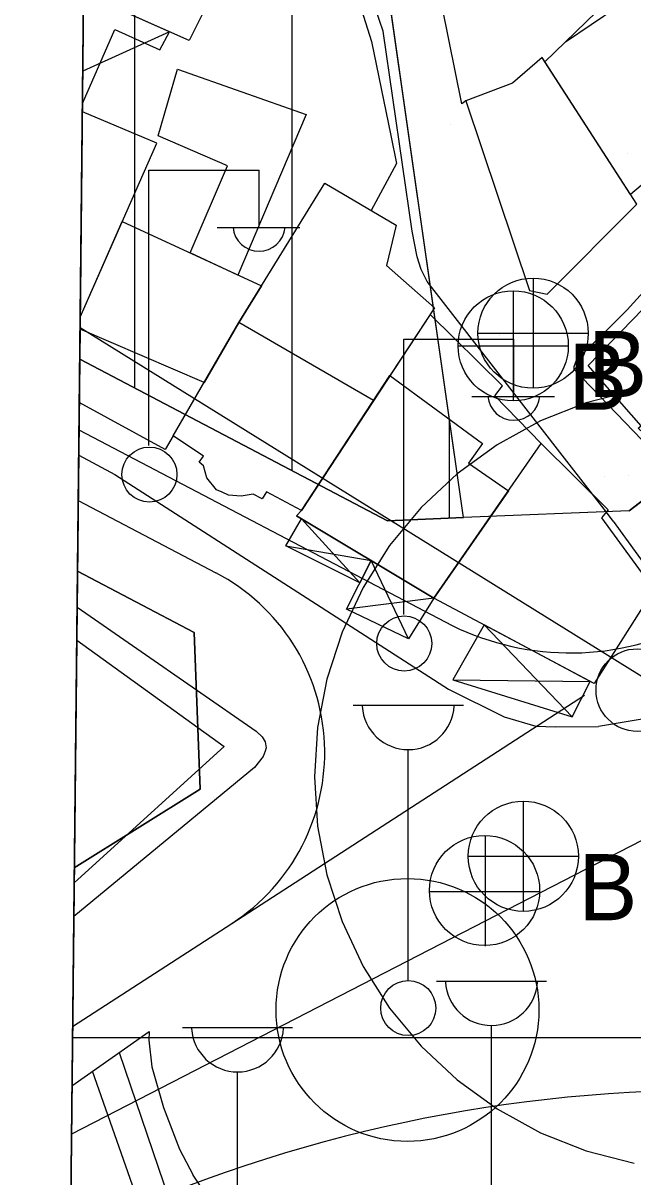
# Model space of a CAD drawing. Extents: x 417997 to 421451, y 4451742 to 4455216.
# Drawn here: x 419108.7 to 419147.5, y 4452530.2 to 4452603.5 of the extents above; entities that cross this region are included whole.
import ezdxf

# ---------------------------------------------------------------- set-up
doc = ezdxf.new("R2010")
doc.units = 0
for name, color, linetype in [('ADA', 7, 'Continuous'), ('ADAKENARI', 7, 'Continuous'), ('B_Kapi', 7, 'Continuous'), ('B_Mesken', 7, 'Continuous'), ('B_Sundurma', 7, 'Continuous'), ('B_Teras', 7, 'Continuous'), ('Default', 7, 'Continuous'), ('KALDIRIM', 7, 'Continuous'), ('KD_KAV_25', 7, 'Continuous'), ('O_Park_Bahce', 7, 'Continuous'), ('PAFTALAMA', 7, 'Continuous'), ('PL_AYA_PARK_DINLENME', 7, 'Continuous'), ('PL_KON_MEV_350', 7, 'Continuous'), ('PL_SAY_KULTUR_TESIS', 7, 'Continuous'), ('S_Cad_Sok_Lambasi', 7, 'Continuous'), ('S_Elektrik_Diregi', 7, 'Continuous'), ('S_Rogar_Kapagi', 7, 'Continuous'), ('S_Rogar_Kapagi_Buski', 7, 'Continuous'), ('S_Tek_Agac', 7, 'Continuous'), ('Sinir_Duvar_tek_tarafa_ait', 7, 'Continuous'), ('SN_2_DERECE_KAYNAK_KORUMA', 7, 'Continuous'), ('SN_3_DERECE_KAYNAK_KORUMA', 7, 'Continuous'), ('SN_KULTUR_REKREASYON', 7, 'Continuous'), ('TR_2_DER_KAYNAK_KORUMA', 7, 'Continuous'), ('TR_ORTAYOGUNKONUT', 7, 'Continuous'), ('TR_PARKALANI', 7, 'Continuous'), ('Y_Lejant', 7, 'Continuous'), ('Yol_Kaldirim_kenari_bordurtasi', 7, 'Continuous'), ('Yol_Sose', 7, 'Continuous')]:
    doc.layers.add(name, color=color, linetype=linetype)

# ---------------------------------------------------------------- blocks, each defined once
blk = doc.blocks.new('POINT_DISPLAY')
at = {"layer": 'Default'}
blk.add_line((0, 0), (0, 0), dxfattribs=at)

msp = doc.modelspace()

# ---------------------------------------------------------------- linework, layer by layer
at = {"layer": 'ADA'}
msp.add_line((419136.719, 4452572.059), (419130.913, 4452612.61), dxfattribs=at)
msp.add_line((419136.719, 4452572.059), (419130.913, 4452612.61), dxfattribs=at)
at = {"layer": 'ADAKENARI'}
for p, q in [((419131.889, 4452571.861), (419112.321, 4452582.134)), ((419131.889, 4452571.861), (419112.321, 4452582.134)), ((419136.719, 4452572.059), (419131.889, 4452571.861)), ((419136.719, 4452572.059), (419131.889, 4452571.861)), ((419147.238, 4452572.491), (419136.719, 4452572.059)), ((419147.238, 4452572.491), (419136.719, 4452572.059)), ((419112.177, 4452568.656), (419119.591, 4452564.764)), ((419112.177, 4452568.656), (419119.591, 4452564.764)), ((419119.591, 4452564.764), (419119.97, 4452554.807)), ((419119.591, 4452564.764), (419119.97, 4452554.807)), ((419119.97, 4452554.807), (419111.975, 4452549.8)), ((419119.97, 4452554.807), (419111.975, 4452549.8))]:
    msp.add_line(p, q, dxfattribs=at)
msp.add_arc((419066.806, 4452678.897), 133.385, 307.08588, 319.42332, dxfattribs=at)
msp.add_arc((419066.806, 4452678.897), 133.385, 307.08588, 319.42332, dxfattribs=at)
at = {"layer": 'B_Kapi'}
msp.add_lwpolyline([(419112.205, 4452549.049), (419111.967, 4452548.857)], dxfattribs=at)
at = {"layer": 'B_Mesken'}
for points in [[(419112.578, 4452605.92), (419113.114, 4452607.369), (419117.466, 4452616.82), (419124.718, 4452613.301), (419119.276, 4452602.394), (419112.572, 4452605.365)], [(419112.352, 4452584.807), (419117.213, 4452595.867), (419112.491, 4452597.842)], [(419112.352, 4452584.807), (419115.025, 4452590.889), (419123.871, 4452586.788), (419122.43, 4452584.451), (419120.225, 4452580.654), (419112.343, 4452584.028)]]:
    msp.add_lwpolyline(points, dxfattribs=at)
for points in [[(419136.858, 4452598.556), (419136.616, 4452598.35), (419134.956, 4452606.556), (419139.143, 4452612.676), (419147.111, 4452606.103), (419141.89, 4452601.038), (419141.723, 4452601.297), (419139.823, 4452599.683)], [(419147.336, 4452592.592), (419141.89, 4452601.038), (419143.192, 4452602.301), (419148.088, 4452605.628), (419150.517, 4452601.916), (419153.316, 4452597.639), (419150.445, 4452595.217)], [(419136.858, 4452598.556), (419140.899, 4452586.5), (419142.034, 4452586.272), (419147.735, 4452591.974), (419141.723, 4452601.297), (419139.823, 4452599.683)], [(419118.531, 4452600.563), (419126.714, 4452597.679), (419122.378, 4452587.48), (419119.349, 4452588.884), (419121.718, 4452594.409), (419117.311, 4452596.328)], [(419134.864, 4452585.391), (419131.002, 4452579.505), (419126.42, 4452572.503), (419124.201, 4452573.691), (419123.913, 4452573.245), (419123.353, 4452573.559), (419122.573, 4452573.425), (419121.778, 4452573.497), (419121.373, 4452573.669), (419121.013, 4452573.818), (419120.4, 4452574.589), (419120.196, 4452575.347), (419119.908, 4452575.584), (419120.194, 4452575.962), (419118.252, 4452577.255), (419122.43, 4452584.451), (419127.894, 4452593.314), (419132.436, 4452590.639), (419131.828, 4452588.085)], [(419144.632, 4452581.727), (419148.16, 4452585.357), (419148.019, 4452585.483), (419150.353, 4452587.886), (419154.763, 4452583.627), (419157.636, 4452580.967), (419151.312, 4452574.465), (419147.813, 4452577.748), (419148.002, 4452577.904)], [(419141.652, 4452576.768), (419138.696, 4452579.801), (419139.195, 4452580.445), (419134.589, 4452584.971), (419126.42, 4452572.503), (419126.09, 4452572.173), (419134.835, 4452566.947)], [(419134.835, 4452566.947), (419141.652, 4452576.768), (419145.916, 4452572.553), (419145.489, 4452572.043), (419148.807, 4452567.495), (419145.01, 4452561.516)]]:
    msp.add_lwpolyline(points, close=True, dxfattribs=at)
at = {"layer": 'B_Sundurma'}
for p, q in [((419118.036, 4452602.943), (419112.519, 4452600.434)), ((419130.13, 4452567.908), (419126.42, 4452571.975)), ((419125.419, 4452570.263), (419130.852, 4452569.327)), ((419133.207, 4452564.351), (419130.852, 4452569.327)), ((419134.835, 4452566.947), (419129.285, 4452566.249)), ((419138.021, 4452565.247), (419143.619, 4452559.407)), ((419136.031, 4452561.758), (419144.759, 4452561.65))]:
    msp.add_line(p, q, dxfattribs=at)
msp.add_lwpolyline([(419112.497, 4452598.38), (419114.562, 4452603.087), (419117.415, 4452601.787), (419118.036, 4452602.943), (419112.572, 4452605.365)], dxfattribs=at)
for points in [[(419130.13, 4452567.908), (419125.419, 4452570.263), (419126.42, 4452571.975), (419130.852, 4452569.327)], [(419134.835, 4452566.947), (419133.207, 4452564.351), (419129.285, 4452566.249), (419130.852, 4452569.327)], [(419138.021, 4452565.247), (419136.031, 4452561.758), (419143.619, 4452559.407), (419144.759, 4452561.65)]]:
    msp.add_lwpolyline(points, close=True, dxfattribs=at)
at = {"layer": 'B_Teras'}
for points in [[(419131.002, 4452579.505), (419122.43, 4452584.451), (419127.894, 4452593.314), (419132.436, 4452590.639), (419131.828, 4452588.085), (419134.864, 4452585.391)], [(419134.835, 4452566.947), (419126.09, 4452572.173), (419126.42, 4452572.503), (419132.041, 4452581.088), (419137.92, 4452576.776), (419137.036, 4452575.529), (419139.564, 4452573.76)]]:
    msp.add_lwpolyline(points, close=True, dxfattribs=at)
at = {"layer": 'KALDIRIM'}
for p, q in [((419112.273, 4452577.641), (419135.538, 4452565.427)), ((419112.273, 4452577.641), (419135.538, 4452565.427)), ((419112.225, 4452573.149), (419120.981, 4452568.552)), ((419112.225, 4452573.149), (419120.981, 4452568.552)), ((419121.991, 4452546.27), (419144.41, 4452560.769)), ((419121.991, 4452546.27), (419144.41, 4452560.769)), ((419111.867, 4452539.723), (419121.991, 4452546.27)), ((419111.867, 4452539.723), (419121.991, 4452546.27))]:
    msp.add_line(p, q, dxfattribs=at)
for centre, radius, start, end in [((419114.977, 4452557.116), 12.916, 302.89047, 62.30053), ((419114.977, 4452557.116), 12.916, 302.89047, 62.30053), ((419143.511, 4452580.613), 17.152, 242.30053, 295.86659), ((419143.511, 4452580.613), 17.152, 242.30053, 295.86659), ((419152.391, 4452442.221), 93.441, 64.11365, 115.79896), ((419152.391, 4452442.221), 93.441, 64.11365, 115.79896)]:
    msp.add_arc(centre, radius, start, end, dxfattribs=at)
at = {"layer": 'KD_KAV_25'}
for p, q in [((419147.558, 4452580.14), (419144.517, 4452579.359)), ((419147.558, 4452580.14), (419144.517, 4452579.359)), ((419144.517, 4452579.359), (419141.598, 4452578.204)), ((419144.517, 4452579.359), (419141.598, 4452578.204)), ((419141.598, 4452578.204), (419138.847, 4452576.691)), ((419141.598, 4452578.204), (419138.847, 4452576.691)), ((419138.847, 4452576.691), (419136.307, 4452574.846)), ((419138.847, 4452576.691), (419136.307, 4452574.846)), ((419136.307, 4452574.846), (419134.018, 4452572.697)), ((419136.307, 4452574.846), (419134.018, 4452572.697)), ((419134.018, 4452572.697), (419132.017, 4452570.278)), ((419134.018, 4452572.697), (419132.017, 4452570.278)), ((419132.017, 4452570.278), (419130.335, 4452567.627)), ((419132.017, 4452570.278), (419130.335, 4452567.627)), ((419130.335, 4452567.627), (419128.998, 4452564.786)), ((419130.335, 4452567.627), (419128.998, 4452564.786)), ((419128.998, 4452564.786), (419128.028, 4452561.8)), ((419128.998, 4452564.786), (419128.028, 4452561.8)), ((419128.028, 4452561.8), (419127.44, 4452558.716)), ((419128.028, 4452561.8), (419127.44, 4452558.716)), ((419127.44, 4452558.716), (419127.242, 4452555.583)), ((419127.44, 4452558.716), (419127.242, 4452555.583)), ((419127.242, 4452555.583), (419127.44, 4452552.45)), ((419127.242, 4452555.583), (419127.44, 4452552.45)), ((419127.44, 4452552.45), (419128.028, 4452549.366)), ((419127.44, 4452552.45), (419128.028, 4452549.366)), ((419128.028, 4452549.366), (419128.998, 4452546.38)), ((419128.028, 4452549.366), (419128.998, 4452546.38)), ((419128.998, 4452546.38), (419130.335, 4452543.539)), ((419128.998, 4452546.38), (419130.335, 4452543.539)), ((419130.335, 4452543.539), (419132.017, 4452540.888)), ((419130.335, 4452543.539), (419132.017, 4452540.888)), ((419132.017, 4452540.888), (419134.018, 4452538.469)), ((419132.017, 4452540.888), (419134.018, 4452538.469)), ((419134.018, 4452538.469), (419136.307, 4452536.32)), ((419134.018, 4452538.469), (419136.307, 4452536.32)), ((419136.307, 4452536.32), (419138.847, 4452534.475)), ((419136.307, 4452536.32), (419138.847, 4452534.475)), ((419138.847, 4452534.475), (419141.598, 4452532.962)), ((419138.847, 4452534.475), (419141.598, 4452532.962)), ((419141.598, 4452532.962), (419144.517, 4452531.806)), ((419141.598, 4452532.962), (419144.517, 4452531.806)), ((419144.517, 4452531.806), (419147.558, 4452531.026)), ((419144.517, 4452531.806), (419147.558, 4452531.026))]:
    msp.add_line(p, q, dxfattribs=at)
at = {"layer": 'O_Park_Bahce'}
for points in [[(419114.827, 4452538.06), (419118.375, 4452527.667)], [(419116.519, 4452527.207), (419113.143, 4452536.876)]]:
    msp.add_lwpolyline(points, dxfattribs=at)
at = {"layer": 'PAFTALAMA'}
msp.add_line((419138.441, 4455021.891), (419108.72, 4452245.779), dxfattribs=at)
msp.add_line((419138.441, 4455021.891), (419108.72, 4452245.779), dxfattribs=at)
at = {"layer": 'PL_AYA_PARK_DINLENME'}
msp.add_lwpolyline([(419136.719, 4452572.059), (419130.913, 4452612.61), (419150.677, 4452645.125), (419183.024, 4452627.759), (419213.321, 4452671.387), (419226.574, 4452660.394), (419168.116, 4452592.135), (419165.744, 4452589.439), (419163.301, 4452586.809), (419160.788, 4452584.245), (419158.206, 4452581.75), (419155.559, 4452579.326), (419152.847, 4452576.973), (419150.073, 4452574.695), (419147.238, 4452572.491)], close=True, dxfattribs=at)
msp.add_lwpolyline([(419136.719, 4452572.059), (419130.913, 4452612.61), (419150.677, 4452645.125), (419183.024, 4452627.759), (419213.321, 4452671.387), (419226.574, 4452660.394), (419168.116, 4452592.135), (419165.744, 4452589.439), (419163.301, 4452586.809), (419160.788, 4452584.245), (419158.206, 4452581.75), (419155.559, 4452579.326), (419152.847, 4452576.973), (419150.073, 4452574.695), (419147.238, 4452572.491)], close=True, dxfattribs=at)
at = {"layer": 'PL_KON_MEV_350'}
msp.add_line((419112.742, 4452621.443), (419112.321, 4452582.134), dxfattribs=at)
msp.add_lwpolyline([(419112.321, 4452582.134), (419131.889, 4452571.861), (419136.719, 4452572.059), (419130.913, 4452612.61), (419112.742, 4452621.443)], dxfattribs=at)
at = {"layer": 'PL_SAY_KULTUR_TESIS'}
msp.add_line((419112.177, 4452568.656), (419111.975, 4452549.8), dxfattribs=at)
msp.add_line((419112.177, 4452568.656), (419111.975, 4452549.8), dxfattribs=at)
msp.add_lwpolyline([(419111.975, 4452549.8), (419119.97, 4452554.807), (419119.591, 4452564.764), (419112.177, 4452568.656)], dxfattribs=at)
msp.add_lwpolyline([(419111.975, 4452549.8), (419119.97, 4452554.807), (419119.591, 4452564.764), (419112.177, 4452568.656)], dxfattribs=at)
at = {"layer": 'S_Cad_Sok_Lambasi'}
for p, q in [((419129.702, 4452560.137), (419136.702, 4452560.137)), ((419133.202, 4452542.637), (419133.202, 4452557.313)), ((419134.989, 4452542.605), (419141.989, 4452542.605)), ((419138.489, 4452525.105), (419138.489, 4452539.78)), ((419118.854, 4452539.654), (419125.854, 4452539.654)), ((419122.354, 4452522.154), (419122.354, 4452536.829))]:
    msp.add_line(p, q, dxfattribs=at)
msp.add_circle((419133.202, 4452540.887), 1.75, dxfattribs=at)
for centre in [(419133.202, 4452560.242), (419138.489, 4452542.709), (419122.354, 4452539.758)]:
    msp.add_arc(centre, 2.929, 183.298, 356.90719, dxfattribs=at)
at = {"layer": 'S_Elektrik_Diregi'}
for p, q in [((419116.715, 4452576.634), (419116.715, 4452594.134)), ((419116.715, 4452594.134), (419123.715, 4452594.134)), ((419123.715, 4452590.634), (419123.715, 4452594.134)), ((419121.055, 4452590.494), (419126.305, 4452590.494)), ((419132.912, 4452565.895), (419132.912, 4452583.395)), ((419132.912, 4452583.395), (419139.912, 4452583.395)), ((419139.912, 4452579.895), (419139.912, 4452583.395)), ((419137.252, 4452579.755), (419142.502, 4452579.755))]:
    msp.add_line(p, q, dxfattribs=at)
for centre in [(419116.751, 4452574.798), (419132.948, 4452564.059)]:
    msp.add_circle(centre, 1.75, dxfattribs=at)
for centre in [(419123.716, 4452590.647), (419139.913, 4452579.908)]:
    msp.add_arc(centre, 1.658, 184.83843, 355.14641, dxfattribs=at)
at = {"layer": 'S_Rogar_Kapagi'}
for p, q in [((419138.106, 4452544.832), (419138.106, 4452551.832)), ((419134.536, 4452548.297), (419141.536, 4452548.297))]:
    msp.add_line(p, q, dxfattribs=at)
msp.add_circle((419138.053, 4452548.36), 3.5, dxfattribs=at)
at = {"layer": 'S_Rogar_Kapagi_Buski'}
for p, q in [((419141.134, 4452587.286), (419141.134, 4452580.286)), ((419139.874, 4452586.476), (419139.874, 4452579.476)), ((419137.634, 4452583.786), (419144.634, 4452583.786)), ((419136.374, 4452582.976), (419143.374, 4452582.976)), ((419140.514, 4452554.036), (419140.514, 4452547.036)), ((419137.014, 4452550.536), (419144.014, 4452550.536))]:
    msp.add_line(p, q, dxfattribs=at)
for centre in [(419141.134, 4452583.786), (419139.874, 4452582.976), (419140.514, 4452550.536)]:
    msp.add_circle(centre, 3.5, dxfattribs=at)
at = {"layer": 'S_Tek_Agac'}
msp.add_circle((419147.76, 4452561.098), 2.625, dxfattribs=at)
at = {"layer": 'Sinir_Duvar_tek_tarafa_ait'}
for points in [[(419127.616, 4452609.619), (419129.122, 4452606.735), (419130.097, 4452604.726), (419130.859, 4452602.325), (419132.084, 4452596.353), (419132.446, 4452594.564), (419130.849, 4452591.573)], [(419112.132, 4452564.262), (419121.499, 4452557.511), (419112.205, 4452549.049)]]:
    msp.add_lwpolyline(points, dxfattribs=at)
at = {"layer": 'SN_2_DERECE_KAYNAK_KORUMA'}
for p, q in [((419112.342, 4452584.113), (419108.72, 4452245.779)), ((419112.342, 4452584.113), (419108.72, 4452245.779)), ((419228.805, 4452511.827), (419112.342, 4452584.113)), ((419228.805, 4452511.827), (419112.342, 4452584.113))]:
    msp.add_line(p, q, dxfattribs=at)
at = {"layer": 'SN_3_DERECE_KAYNAK_KORUMA'}
msp.add_line((419126.495, 4453906.073), (419108.72, 4452245.779), dxfattribs=at)
msp.add_line((419126.495, 4453906.073), (419108.72, 4452245.779), dxfattribs=at)
at = {"layer": 'SN_KULTUR_REKREASYON'}
for p, q in [((419148.754, 4452551.889), (419111.794, 4452532.881)), ((419148.754, 4452551.889), (419111.794, 4452532.881)), ((419111.794, 4452532.881), (419108.72, 4452245.779)), ((419111.794, 4452532.881), (419108.72, 4452245.779))]:
    msp.add_line(p, q, dxfattribs=at)
at = {"layer": 'TR_2_DER_KAYNAK_KORUMA'}
msp.add_line((419111.859, 4452539.02), (419184.993, 4452539.02), dxfattribs=at)
msp.add_line((419111.859, 4452539.02), (419184.993, 4452539.02), dxfattribs=at)
at = {"layer": 'TR_ORTAYOGUNKONUT'}
for p, q in [((419115.816, 4452580.299), (419115.816, 4452619.949)), ((419115.816, 4452580.299), (419115.816, 4452619.949)), ((419125.816, 4452575.049), (419125.816, 4452615.088)), ((419125.816, 4452575.049), (419125.816, 4452615.088)), ((419135.816, 4452572.022), (419135.816, 4452578.37)), ((419135.816, 4452572.022), (419135.816, 4452578.37))]:
    msp.add_line(p, q, dxfattribs=at)
at = {"layer": 'Y_Lejant'}
msp.add_lwpolyline([(419138.442, 4455021.89), (421266.409, 4454999.402), (421237.471, 4452223.294), (419108.722, 4452245.778)], close=True, dxfattribs=at)
at = {"layer": 'Yol_Kaldirim_kenari_bordurtasi'}
msp.add_lwpolyline([(419118.252, 4452577.255), (419117.748, 4452576.386), (419112.293, 4452579.374)], dxfattribs=at)
at = {"layer": 'Yol_Sose'}
for points in [[(419144.901, 4452573.557), (419134.409, 4452587.075), (419134.014, 4452587.825), (419133.761, 4452588.631), (419133.455, 4452590.276), (419131.613, 4452602.98), (419131.138, 4452604.331), (419130.558, 4452605.546), (419128.033, 4452610.132), (419126.898, 4452611.445), (419125.677, 4452612.56), (419124.706, 4452613.278)], [(419150.377, 4452588.86), (419147.116, 4452585.277), (419143.876, 4452582.056), (419143.735, 4452581.64), (419143.735, 4452581.501), (419150.226, 4452574.743)], [(419112.258, 4452576.026), (419114.549, 4452574.791), (419127.068, 4452566.748)], [(419146.229, 4452571.845), (419145.793, 4452572.407), (419144.901, 4452573.557)], [(419146.229, 4452571.845), (419150.137, 4452566.431)], [(419112.154, 4452566.379), (419123.539, 4452558.49), (419123.924, 4452558.12), (419124.113, 4452557.816), (419124.16, 4452557.437), (419124.113, 4452557.22), (419123.983, 4452556.887), (419123.424, 4452556.171), (419111.944, 4452546.709)], [(419127.068, 4452566.748), (419135.762, 4452561.162), (419139.298, 4452559.396), (419141.314, 4452558.795), (419142.59, 4452558.755), (419145.301, 4452558.785)], [(419150.066, 4452559.766), (419149.309, 4452559.466), (419145.301, 4452558.785)], [(419111.828, 4452535.952), (419116.734, 4452539.402), (419116.716, 4452538.841), (419116.899, 4452537.15), (419117.637, 4452534.575), (419118.653, 4452531.926), (419119.529, 4452530.276)], [(419120.003, 4452529.568), (419119.529, 4452530.276)]]:
    msp.add_lwpolyline(points, dxfattribs=at)
msp.add_circle((419133.149, 4452540.77), 8.353, dxfattribs=at)

# ---------------------------------------------------------------- block references
at = {"layer": 'TR_PARKALANI', "xscale": 0.1, "yscale": 0.10000000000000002}
for p in [(419135.913, 4452597.059), (419135.913, 4452597.059), (419147.136, 4452595.228), (419147.136, 4452595.228), (419139.025, 4452583.644), (419139.025, 4452583.644), (419145.685, 4452574.664), (419145.685, 4452574.664), (419147.212, 4452574.758), (419147.212, 4452574.758)]:
    msp.add_blockref('POINT_DISPLAY', p, dxfattribs=at)

# ---------------------------------------------------------------- texts
at = {"layer": 'S_Rogar_Kapagi_Buski'}
for p in [(419144.634, 4452579.721), (419143.374, 4452578.911), (419144.014, 4452546.471)]:
    msp.add_text('B', height=4.2, dxfattribs=at).set_placement(p)

doc.saveas('drawing.dxf')
